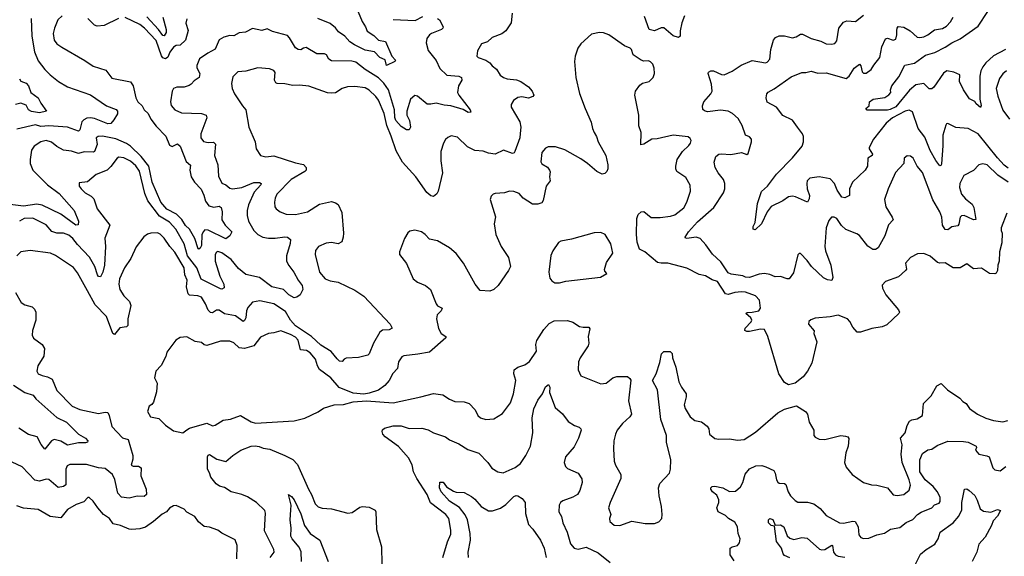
# Model space of a CAD drawing. Extents: x 1690054 to 1842981, y 782881 to 914114.
# Tile 667 of 693: x 1813957 to 1821306, y 900434 to 904437. Entities that reach past the tile are written whole.
import ezdxf

# ---------------------------------------------------------------- set-up
doc = ezdxf.new("R2010")
doc.units = 0

msp = doc.modelspace()

# ---------------------------------------------------------------- linework, layer by layer
at = {"layer": '0CON10XD'}
for points in [[(1814042.1, 904445), (1814048.9, 904315), (1814067.3, 904197.3), (1814095, 904130.8), (1814145, 904065.8), (1814185, 904025.6), (1814247.3, 903977.3), (1814315, 903937.5), (1814486.7, 903876.7), (1814605.7, 903795), (1814676.6, 903766.6), (1814686.3, 903755), (1814686.2, 903735), (1814660.5, 903689.5), (1814636.5, 903663.5), (1814615, 903659.3), (1814515, 903700.3), (1814485, 903705.8), (1814457.4, 903702.6), (1814435, 903691.2), (1814420.4, 903675), (1814405.5, 903615), (1814395, 903605.7), (1814315, 903635.4), (1814175, 903644.7), (1814115, 903641.3), (1814075, 903652.2), (1813935, 903621.2)], [(1814275, 904466.9), (1814243.1, 904435), (1814216.5, 904375), (1814207.5, 904335), (1814215, 904284), (1814235, 904257.1), (1814271.1, 904231.1), (1814443.7, 904133.7), (1814505, 904089.4), (1814599.7, 904059.7), (1814645, 904000), (1814785, 903973.3), (1814804.3, 903944.3), (1814823.8, 903855), (1814840, 903825), (1814872.2, 903795), (1814886.9, 903765), (1814915, 903737.1), (1814936.2, 903695), (1814975, 903641.8), (1815047.7, 903567.7), (1815075, 903500), (1815095, 903490), (1815135, 903510), (1815155, 903494.3), (1815200.3, 903380.3), (1815233.2, 903353.2), (1815226.2, 903315), (1815236.1, 903265), (1815262.5, 903225), (1815312, 903172), (1815332.6, 903127.4), (1815342.8, 903082.8), (1815369.4, 903049.4), (1815405, 903038.2), (1815445, 903045.3), (1815461.1, 903035), (1815469.1, 903005), (1815465.6, 902945), (1815490, 902905), (1815539.6, 902855), (1815526.1, 902825), (1815495, 902801.6), (1815365, 902868), (1815340, 902870), (1815325.3, 902854.7), (1815317.6, 902832.4), (1815315, 902753.8), (1815305, 902732.5), (1815295, 902726), (1815288.8, 902728.8), (1815265.2, 902805.2), (1815225.4, 902875), (1815195, 902902.8), (1815166.3, 902946.3), (1815126.9, 902986.9), (1815055, 903024.2), (1815011.7, 903075), (1814945.8, 903225), (1814921.5, 903345), (1814865, 903417.7)], [(1817632.5, 904485), (1817624.2, 904415), (1817585.5, 904354.5), (1817555, 904332.5), (1817482.5, 904305), (1817447.9, 904272.1), (1817403.5, 904256.5), (1817373.3, 904205), (1817370, 904165), (1817380, 904155), (1817436.5, 904136.5), (1817465, 904115.8), (1817482.7, 904092.7), (1817515, 904068.1), (1817544.1, 904024.1), (1817569.2, 904005), (1817595, 903995.4), (1817665, 903987.5), (1817698, 903975), (1817755.3, 903935.3), (1817781.4, 903905), (1817793.3, 903875), (1817787.5, 903865), (1817755, 903852), (1817705, 903862.2), (1817675, 903856.5), (1817642.5, 903835), (1817625.6, 903805), (1817625.7, 903785), (1817689.6, 903675), (1817697.1, 903635), (1817692.8, 903587.2), (1817689.1, 903555), (1817652.5, 903455), (1817646.7, 903443.3), (1817635, 903440), (1817567.1, 903462.9), (1817505, 903434.6), (1817455, 903440.5), (1817415, 903455.4), (1817355, 903460.8), (1817298.6, 903488.6), (1817225, 903562), (1817178.3, 903571.7), (1817152.1, 903557.9), (1817135, 903543.3), (1817120, 903515), (1817100.8, 903455), (1817099.2, 903385), (1817111.9, 903295), (1817081.2, 903158.8), (1817071.2, 903138.8), (1817045, 903119.2), (1817025, 903123.3), (1816995, 903147.9), (1816913.8, 903265), (1816813.5, 903375), (1816767.9, 903457.9), (1816729, 903569), (1816697.7, 903647.7), (1816677.8, 903737.8), (1816635.7, 903835.7), (1816615, 903864.4), (1816565, 903911.4), (1816535, 903927.8), (1816458.3, 903938.3), (1816403.9, 903936.1), (1816363.8, 903925), (1816315, 903891.9), (1816285, 903888.1), (1816255, 903892.2), (1816115, 903940.6), (1816045, 903948.5), (1815995, 903947.1), (1815935, 903959.5), (1815880, 903960), (1815870, 903965), (1815858.8, 903985), (1815863, 904043), (1815855, 904057.5), (1815820.8, 904070.8), (1815735, 904077.8), (1815645, 904052), (1815585, 904048), (1815548.3, 904011.7), (1815537.7, 903962.3), (1815543, 903923), (1815560.8, 903885), (1815619.2, 903795), (1815644, 903765), (1815668, 903635), (1815713.8, 903525), (1815722.7, 903472.7), (1815753.3, 903425), (1815793.1, 903413.1), (1815855, 903420.8), (1816015, 903370), (1816075, 903357.5), (1816095.8, 903335.8), (1816094.1, 903315.9), (1816086.2, 903305), (1815983.1, 903245), (1815875.6, 903135), (1815863.3, 903105), (1815859.4, 903075), (1815861.5, 903041.5), (1815872, 903025), (1815901.2, 903005), (1815945, 902987.5), (1816015, 902983.9), (1816105, 903004.7), (1816195, 903062.2), (1816285, 903080.8), (1816315, 903072), (1816335, 903058.8), (1816362, 902998), (1816373.3, 902845), (1816372.5, 902815), (1816360.5, 902779.5), (1816335, 902764), (1816285, 902775.8), (1816245, 902770), (1816186.7, 902745), (1816164.2, 902715.8), (1816162, 902685), (1816194.4, 902555), (1816236, 902505), (1816275, 902488.5), (1816335, 902478.1), (1816459.1, 902419.1), (1816525, 902373.5), (1816723.3, 902165), (1816736.2, 902135), (1816715.5, 902124.5), (1816665, 902120.5), (1816645, 902105.8), (1816596.9, 902025), (1816566, 901945), (1816555, 901934.2), (1816485, 901917.9), (1816395, 901911.9), (1816378.8, 901905), (1816363.3, 901886.7), (1816345, 901890.8), (1816326.9, 901906.9), (1816282.6, 901962.6), (1816205, 902009.4), (1816135, 902074.6), (1816015, 902153.7), (1815979.2, 902195), (1815940, 902260), (1815855, 902316.9), (1815748.7, 902338.7), (1815695, 902328.9), (1815659.2, 902290.8), (1815649.6, 902265), (1815645, 902214), (1815635, 902192.2), (1815625, 902185.6), (1815567.6, 902227.6), (1815485, 902243.2), (1815445, 902269.2), (1815425, 902269.2), (1815395, 902250.8), (1815382, 902252), (1815365, 902269.4), (1815345, 902318.1), (1815315, 902366.7), (1815287.8, 902377.8), (1815225, 902382.7), (1815215, 902393.3), (1815201.9, 902445), (1815206.5, 902495), (1815190.6, 902535), (1815184.5, 902585.5), (1815115, 902702.2), (1815077.3, 902745), (1815035, 902808.1), (1815005, 902836.9), (1814985, 902846.9), (1814935, 902845.6), (1814911.7, 902838.3), (1814883.4, 902816.6), (1814827.6, 902742.4), (1814785.6, 902655), (1814738.5, 902585), (1814702.7, 902505), (1814696.6, 902465), (1814704.3, 902424.3), (1814735, 902376.7), (1814775.7, 902335), (1814785.6, 902305), (1814765.5, 902205.5), (1814763.8, 902155), (1814754.1, 902145.9), (1814705, 902138.6), (1814665, 902090), (1814652.9, 902095), (1814603.9, 902223.9), (1814520.3, 902310.3), (1814462.3, 902415)], [(1814695, 904446.7), (1814587.1, 904392.9), (1814535, 904387.9), (1814515, 904395.6), (1814465, 904445.4)], [(1815203.9, 904443.9), (1815198.3, 904411.7), (1815214.3, 904355.7), (1815194.5, 904285), (1815155, 904247.1), (1815125, 904245.6), (1815105, 904233.5), (1815078.2, 904195), (1815062.6, 904157.4), (1815045, 904145.5), (1815025, 904153.8), (1815015, 904167.8), (1814975, 904280.9), (1814887.5, 904375), (1814855, 904401.4), (1814745, 904454.6)], [(1815024.7, 904455), (1815051.6, 904365), (1815049.3, 904340.7), (1815035, 904317.3), (1815025, 904319.7), (1814992.8, 904365), (1814905, 904459.3)], [(1817075, 904445.4), (1817090, 904435), (1817118.8, 904385), (1817116.2, 904375), (1817105, 904363.3), (1817031.2, 904335), (1817015.6, 904324.4), (1816995, 904296.7), (1816991.4, 904265), (1817006.4, 904206.4), (1817065, 904132.9), (1817092.9, 904072.9), (1817145, 904023.3), (1817235.4, 904015.4), (1817254, 904005), (1817256, 903985), (1817233.1, 903945), (1817225.6, 903895), (1817234.4, 903875), (1817318.9, 903765), (1817323.6, 903746.4), (1817305, 903745.7), (1817266.7, 903766.7), (1817175, 903795.5), (1817125, 903798.9), (1817065, 903815.5), (1817025, 903806.4), (1816998.2, 903808.2), (1816925, 903867.1), (1816905, 903872), (1816875, 903843.3), (1816846.8, 903755), (1816845.5, 903725), (1816865.5, 903685), (1816874, 903635), (1816865, 903616.7), (1816845, 903616.2), (1816805, 903640), (1816765, 903684.4), (1816757.2, 903707.2), (1816755.2, 903765), (1816740.7, 903815), (1816710, 903915), (1816675, 903964), (1816633.9, 904003.9), (1816534.6, 904064.6), (1816465, 904120.4), (1816435, 904128.5), (1816285, 904130), (1816265, 904143.8), (1816246, 904175), (1816232.9, 904182.9), (1816175, 904181.9), (1816095, 904229.2), (1816075, 904225.8), (1816055, 904212.5), (1816035, 904214.4), (1816015, 904227.1), (1815971.5, 904301.5), (1815955, 904319.6), (1815845, 904350), (1815805, 904369.4), (1815765, 904357.1), (1815695, 904371.4), (1815642.5, 904345), (1815595, 904338.6), (1815555, 904318), (1815525, 904320), (1815482, 904308), (1815445, 904286.7), (1815415, 904218), (1815362.2, 904187.8), (1815300, 904145), (1815278.6, 904095), (1815279.1, 904079.1), (1815300.6, 904035), (1815295.8, 904005), (1815258.3, 903981.7), (1815238.1, 903955), (1815223.1, 903946.9), (1815185, 903934.4), (1815130, 903935), (1815105, 903923.3), (1815095.8, 903905), (1815083.3, 903825), (1815088.3, 903798.3), (1815115, 903764.2), (1815165, 903742.2), (1815315, 903737.3), (1815348.6, 903725), (1815353.5, 903705), (1815310, 903585), (1815308.1, 903555), (1815328.8, 903528.8), (1815365, 903521.2), (1815404.2, 903524.2), (1815419.4, 903509.4), (1815411.1, 903425), (1815435.6, 903355), (1815440.9, 903270.9), (1815465, 903218), (1815495, 903206.2), (1815525, 903179.4), (1815545, 903175.5), (1815615, 903186.2), (1815705, 903222.3), (1815746.7, 903223.3)], [(1816484.3, 904495), (1816513.3, 904423.3), (1816538.9, 904385), (1816551.7, 904351.7), (1816599.4, 904319.4), (1816635.5, 904285.5), (1816688, 904275), (1816735.8, 904165), (1816762.5, 904135), (1816757.5, 904125), (1816695, 904096), (1816685, 904137.5), (1816644.5, 904155), (1816605, 904197.3), (1816535, 904208.8), (1816455, 904249), (1816421, 904271), (1816383.6, 904313.6), (1816336.7, 904346.8), (1816315, 904375.6), (1816275, 904409.5), (1816181.2, 904445)], [(1816745, 904439.1), (1816908.3, 904431.7), (1816965, 904461.5)], [(1818920, 904465), (1818898.1, 904415), (1818886, 904355), (1818886.4, 904313.6), (1818875, 904303.3), (1818835, 904318), (1818765, 904377.5), (1818745, 904376.5), (1818695, 904354.4), (1818654.5, 904364.5), (1818621.1, 904461.1)], [(1821032.5, 902965), (1821005, 902975.5), (1820985.6, 902974.4), (1820975.6, 902964.4), (1820967.3, 902912.7), (1820959.5, 902900.5), (1820915, 902893.1), (1820885, 902870), (1820865, 902872), (1820844.7, 902904.7), (1820838.2, 902965), (1820825.3, 903005), (1820772.8, 903092.8), (1820695, 903298), (1820655.7, 903345.7), (1820625, 903403.3), (1820605, 903418.8), (1820579.5, 903420.5), (1820558.8, 903405), (1820555.6, 903364.4), (1820493.9, 903296.1), (1820440, 903175), (1820412.5, 903095), (1820420.3, 903040.3), (1820468.6, 902965), (1820475.6, 902944.4), (1820442.1, 902907.9), (1820413.3, 902825), (1820364, 902736), (1820345, 902723), (1820325, 902722.4), (1820287.1, 902747.1), (1820225, 902826.5), (1820205, 902840.4), (1820121.7, 902871.7), (1820091.5, 902901.5), (1820055, 902954.4), (1820035, 902964.3), (1820015.8, 902964.2), (1819995, 902940), (1819976.9, 902885), (1819966.9, 902745), (1819972, 902712), (1820011.4, 902605), (1820025.9, 902514.1), (1820017.3, 902492.7), (1819985, 902495.6), (1819955, 902511.9), (1819865.9, 902595.9), (1819835, 902640.8), (1819785, 902693.3), (1819775, 902693.3), (1819765, 902682.5), (1819731.5, 902548.5), (1819700, 902505), (1819685, 902503.3), (1819635, 902520.8), (1819595, 902519.2), (1819556.3, 902536.3), (1819515, 902542.9), (1819475, 902538.2), (1819405, 902514.3), (1819375, 902515.8), (1819355.2, 902525.2), (1819268, 902538), (1819245, 902549.2), (1819190, 902630), (1819128.3, 902688.3), (1819078.1, 902758.1), (1819035, 902804.3), (1819005, 902814.4), (1818935.9, 902805.9), (1818926.7, 902806.7), (1818923.8, 902813.8), (1818947.5, 902855), (1819015, 902928.5), (1819138.1, 903035), (1819210.6, 903145), (1819219.4, 903175), (1819220.6, 903215), (1819209.4, 903245), (1819170, 903295), (1819148.9, 903335), (1819141.4, 903375), (1819152.7, 903417.3), (1819175, 903433.8), (1819192.9, 903437.1), (1819265, 903432.5), (1819345, 903446.2), (1819385, 903432.5), (1819395, 903440), (1819420, 903525), (1819420, 903545), (1819404.1, 903564.1), (1819375, 903576.7), (1819348.9, 903648.9), (1819319.9, 903699.9), (1819277.2, 903737.2), (1819245, 903754.1), (1819188, 903762), (1819090.9, 903750.9), (1819067, 903757), (1819056.8, 903766.8), (1819052.2, 903795), (1819064.3, 903825), (1819115.6, 903885), (1819125.6, 903905), (1819119.2, 903955), (1819094.3, 904035), (1819098, 904045), (1819115, 904055.7), (1819135, 904056.9), (1819195, 904027.3), (1819215, 904025.6), (1819275, 904052.5), (1819341.9, 904098.1), (1819425, 904131.9), (1819523.8, 904116.2), (1819535, 904120), (1819555, 904142.5), (1819563.1, 904215), (1819582.9, 904285), (1819598.8, 904305), (1819625, 904317.1), (1819664.3, 904315.7), (1819725, 904300.8), (1819751.7, 904308.3), (1819785, 904328), (1819798.8, 904328.8), (1819865, 904298), (1819935.8, 904275.8), (1819976.4, 904256.4), (1820015, 904254), (1820040.7, 904259.3), (1820055, 904280), (1820071.5, 904375), (1820105, 904418.6), (1820130.3, 904429.7), (1820195, 904424.2), (1820255, 904472.2)], [(1821313.6, 904215), (1821225, 904167.1), (1821168.7, 904115), (1821145.6, 904084.4), (1821131.6, 904055), (1821123.4, 904015), (1821122, 903845), (1821132.5, 903797.5), (1821127.5, 903782.5), (1821095, 903810), (1821085.7, 903825.7), (1821045, 903847.1), (1821000, 903915), (1820972, 903975), (1820973.8, 904025), (1820930, 904045), (1820875.5, 904055.5), (1820850.6, 904039.4), (1820780, 903935), (1820765, 903922.5), (1820745, 903921.2), (1820705, 903962), (1820645, 903950.6), (1820598.7, 903911.3), (1820495, 903786), (1820453, 903767), (1820435, 903762.3), (1820282.7, 903762.7), (1820272.5, 903775), (1820297.5, 903795), (1820300, 903825), (1820327.5, 903845), (1820415, 903857.5), (1820445, 903876.2), (1820458, 903895), (1820455.8, 903915), (1820465.6, 903945), (1820519.4, 904010.6), (1820562.9, 904097.1), (1820635, 904113.4), (1820718.4, 904171.6), (1820787.9, 904192.1), (1820865, 904231.1), (1820915, 904264.6), (1820975, 904293.2), (1821110.3, 904389.7), (1821182.8, 904497.2)], [(1820502.8, 904357.2), (1820505.5, 904374.5), (1820514.6, 904385.4), (1820555, 904382.5), (1820603.3, 904355), (1820655, 904308.1), (1820675, 904303.6), (1820705, 904310.4), (1820735, 904323.8), (1820785, 904362.3), (1820845, 904370.8), (1820875, 904389.2), (1820905, 904422), (1820924.2, 904455)], [(1818665, 904124), (1818650.8, 904130.8), (1818615, 904128.9), (1818595, 904135.6), (1818535.8, 904175), (1818524.2, 904214.2), (1818513.3, 904225), (1818471.8, 904241.8), (1818355, 904323.8), (1818315, 904340), (1818285, 904341.2), (1818225, 904330), (1818145, 904257.5), (1818123.3, 904225), (1818103.3, 904165), (1818098, 904125), (1818107.5, 904005), (1818135.6, 903885.6), (1818176.7, 903775), (1818223.2, 903673.2), (1818231.4, 903625), (1818244.2, 903595), (1818262.9, 903565), (1818274.3, 903525), (1818332.2, 903425), (1818345.6, 903355.6), (1818345.8, 903324.2), (1818338.8, 903305), (1818325, 903290), (1818305, 903284), (1818265, 903304.2), (1818193.8, 903363.8), (1818145, 903400), (1818025, 903465.7), (1817955, 903489.2), (1817901.2, 903488.8), (1817882.2, 903477.8), (1817854.4, 903445.6), (1817846.1, 903376.1), (1817853, 903363), (1817896.4, 903336.4), (1817912.5, 903315), (1817917.3, 903302.7), (1817912, 903265), (1817917.5, 903235), (1817885.4, 903194.6), (1817865, 903087.5), (1817855, 903072), (1817825, 903062), (1817785, 903060), (1817715.7, 903105.7), (1817685, 903140), (1817645, 903155.8), (1817612.3, 903157.7), (1817575, 903146.2), (1817505, 903140), (1817490, 903135), (1817475, 903120), (1817467.5, 903095), (1817507.7, 902967.7), (1817498, 902915), (1817511.4, 902835), (1817550.6, 902745), (1817605, 902663.3), (1817620.8, 902595), (1817604.2, 902565), (1817527.5, 902455), (1817495, 902424.3), (1817465, 902410.8), (1817395, 902416), (1817355.7, 902465), (1817270.6, 902620.6), (1817215, 902692.5), (1817165, 902735.8), (1817075, 902788), (1817015, 902798.8), (1816983.8, 902835), (1816955, 902853.8), (1816905, 902866.2), (1816869.3, 902860.7), (1816855, 902847.5), (1816830, 902805), (1816790.8, 902705), (1816791.2, 902685), (1816845, 902617.5), (1816895, 902503.3), (1816925, 902478.8), (1816985, 902453.3), (1817024.1, 902424.1), (1817065, 902317.5), (1817075, 902303.3), (1817110, 902285), (1817103.3, 902265), (1817072, 902235), (1817067.5, 902205), (1817083.4, 902133.4), (1817103.8, 902095), (1817136.7, 902075), (1817136.7, 902065), (1817015, 901958.1), (1816929.1, 901940.9), (1816825, 901930.8), (1816808.3, 901921.7), (1816784.3, 901885), (1816778.1, 901835), (1816743.1, 901796.9), (1816715, 901746), (1816681.7, 901708.3), (1816635, 901674), (1816565, 901650), (1816526.1, 901643.9), (1816445, 901650), (1816342.7, 901692.7), (1816280, 901765), (1816195, 901828.6), (1816179.1, 901855), (1816163.8, 901905), (1816125, 901951.8), (1816098.3, 901968.3), (1816052.1, 901975), (1816035, 902045.5), (1816015, 902068.7), (1815979.4, 902089.4), (1815905, 902115.5), (1815855, 902100), (1815813, 902097), (1815755, 902068), (1815705, 902003.3), (1815635, 901984.5), (1815595, 901990), (1815555, 902027.5), (1815525, 902040), (1815455, 902038.6), (1815355, 902005.7), (1815335, 902010.8), (1815315, 902028), (1815267.3, 902037.3), (1815205, 902072.5), (1815155, 902067.5), (1815123.6, 902046.4), (1815055, 901957.5), (1815046.7, 901925), (1815012.3, 901857.7), (1814973.3, 901815), (1814962.5, 901765), (1814983.8, 901725), (1814978.3, 901661.7), (1814956.7, 901585), (1814943, 901567), (1814922.5, 901555), (1814910, 901515), (1814934.6, 901474.6), (1814995, 901463.3), (1815045, 901411.2), (1815105, 901370), (1815175, 901355.8), (1815205, 901378.6), (1815225, 901389.4), (1815355, 901428), (1815395, 901408.1), (1815415, 901411.5), (1815475, 901450.6), (1815531.7, 901458.3), (1815605, 901484), (1815685, 901436.7), (1815717.7, 901427.7), (1816005.8, 901444.2), (1816085, 901463.8), (1816185, 901512), (1816225, 901539.2), (1816305, 901563.1), (1816375, 901565.6), (1816445, 901585.6), (1816545, 901594.5), (1816745, 901579.4), (1816950, 901625), (1817045, 901648.9), (1817115, 901638.1), (1817165, 901605.8), (1817205, 901589.2), (1817275, 901585.5), (1817312.9, 901572.9), (1817355.6, 901525.6), (1817375.7, 901485.7), (1817397, 901467), (1817435, 901455.8), (1817495, 901460), (1817559.5, 901500.5), (1817620.3, 901579.7), (1817641.9, 901645), (1817660, 901745), (1817644.4, 901795), (1817647.1, 901825), (1817675.3, 901844.7), (1817727.3, 901862.7), (1817762.2, 901887.8), (1817813.8, 901965), (1817810.4, 902015), (1817817.9, 902045), (1817869.1, 902125), (1817908.3, 902171.7), (1817945, 902190.5), (1818045, 902194), (1818085, 902180), (1818135, 902147.5), (1818162.3, 902142.3), (1818205, 902143.8), (1818212, 902132), (1818201.1, 902075), (1818204.3, 902025), (1818199.4, 902005), (1818140, 901915), (1818126.9, 901885), (1818125.7, 901825.7), (1818145, 901780), (1818295, 901721.2), (1818335, 901726.2), (1818384.5, 901765.5), (1818415, 901774.3), (1818494.4, 901774.4), (1818511.7, 901761.7), (1818517.3, 901747.3), (1818500, 901595), (1818524, 901495), (1818512, 901475), (1818455, 901423.8), (1818416, 901375), (1818402.9, 901345), (1818392.5, 901295), (1818388, 901235), (1818394.2, 901145), (1818404.2, 901115), (1818442.9, 901045), (1818444.3, 901015), (1818364, 900835), (1818352.5, 900795), (1818369.2, 900745), (1818360, 900715), (1818362, 900695), (1818395, 900666), (1818435, 900664.2)], [(1821335, 903329.6), (1821305, 903352.3), (1821255, 903406.4), (1821110.8, 903585), (1821035, 903624.4), (1820945, 903634.2), (1820885, 903662), (1820875, 903660), (1820869.4, 903650.6), (1820847.7, 903575), (1820846.8, 903495), (1820837.3, 903362.7), (1820835, 903352.5), (1820825, 903347.5), (1820795, 903386), (1820751.6, 903461.6), (1820712.1, 903562.1), (1820663.4, 903625), (1820620, 903750), (1820595, 903761.1), (1820565, 903756), (1820471.1, 903705), (1820424.4, 903665), (1820329.5, 903545), (1820298, 903485), (1820298, 903475), (1820321.2, 903435), (1820318.8, 903425), (1820286.2, 903405), (1820283.5, 903345), (1820266, 903314), (1820173.6, 903226.4), (1820150.4, 903175), (1820150.6, 903125), (1820115, 903108.2), (1820093.4, 903113.4), (1820058.5, 903165), (1820038.5, 903215), (1820005, 903249.1), (1819925, 903263.8), (1819854.2, 903255), (1819835.5, 903235), (1819830.8, 903215), (1819833.5, 903176.5), (1819851.8, 903125), (1819849.1, 903100.9), (1819836.7, 903075), (1819747, 903117), (1819725, 903121.1), (1819695, 903115.6), (1819652.9, 903087.1), (1819565, 903043.1), (1819536.7, 903005), (1819493.8, 902915), (1819445, 902868.8), (1819431.2, 902875), (1819430.8, 902895), (1819445.8, 902925), (1819462.9, 903065), (1819494, 903155), (1819538.8, 903195), (1819605.7, 903284.3), (1819723.7, 903406.3), (1819796.2, 903493.8), (1819807, 903527), (1819806.9, 903565), (1819800.6, 903585), (1819762.1, 903635), (1819725, 903686.9), (1819652.4, 903722.4), (1819604.3, 903784.3), (1819535, 903823.1), (1819527.2, 903855), (1819533.2, 903885), (1819542.5, 903897.5), (1819588.9, 903921.1), (1819715, 904011.2), (1819795, 904044), (1819825, 904043.3), (1819865, 904052.9), (1819915, 904038.6), (1819975, 904041.9), (1820125, 903998.9), (1820148.8, 904015), (1820185, 904075.6), (1820225, 904106), (1820234.2, 904094.2), (1820245, 904048.8), (1820255, 904038), (1820275, 904039.2), (1820312.5, 904065), (1820331.1, 904098.9), (1820375.4, 904155), (1820390.8, 904235), (1820420, 904295), (1820435, 904298.9), (1820475.6, 904284.4), (1820495, 904292), (1820503.5, 904325), (1820502.8, 904357.2)], [(1821325.6, 902994.4), (1821282.5, 902885), (1821281.2, 902865), (1821290, 902845), (1821287.3, 902772.7), (1821269.2, 902705), (1821267.1, 902635), (1821257.1, 902605), (1821255.8, 902565), (1821245, 902546.7), (1821235, 902542), (1821195, 902544.4), (1821135, 902584.4), (1821075, 902579.4), (1821025, 902616.2), (1820975, 902586), (1820925, 902586), (1820865, 902622.9), (1820825, 902620.5), (1820806.2, 902626.2), (1820752.1, 902672.1), (1820705, 902691.9), (1820658.8, 902691.2), (1820605, 902664), (1820567.9, 902622.1), (1820575.7, 902575), (1820569.2, 902565), (1820515, 902520), (1820420, 902485), (1820393.6, 902456.4), (1820396.7, 902435), (1820421.2, 902385), (1820515, 902273.8), (1820524.2, 902255), (1820519.2, 902245), (1820428.3, 902161.7), (1820395, 902146), (1820316, 902134), (1820232.5, 902105), (1820206.9, 902106.9), (1820174.4, 902144.4), (1820153.8, 902185), (1820135.7, 902205.7), (1820065, 902234), (1820005, 902220), (1819895, 902210), (1819861.2, 902198.8), (1819846.7, 902185), (1819843.3, 902165), (1819887, 902117), (1819883.3, 902095), (1819905.8, 902035), (1819870, 901875), (1819837.5, 901815), (1819805, 901772.5), (1819745, 901725.7), (1819695, 901714.2), (1819665, 901730), (1819623.1, 901795), (1819540, 902075), (1819516.7, 902125), (1819485, 902128.6), (1819405, 902112), (1819385, 902111.2), (1819369.3, 902119.3), (1819371.2, 902135), (1819416.2, 902183.8), (1819420.6, 902195), (1819413.6, 902213.6), (1819377.5, 902245), (1819387, 902253), (1819425, 902254.2), (1819474.2, 902265.8), (1819485.6, 902284.4), (1819479.2, 902345), (1819447.9, 902377.9), (1819375, 902403.5), (1819345, 902407.2), (1819295, 902402), (1819245, 902386.6), (1819225, 902391.1), (1819165, 902483.3), (1819125, 902495.5), (1819075, 902525.5), (1819027.4, 902537.4), (1818935, 902582.5), (1818795, 902620), (1818745, 902620), (1818717, 902627), (1818622, 902705), (1818582, 902725), (1818565, 902777.5), (1818560, 902835), (1818564, 902955), (1818573.3, 902985), (1818595, 903003.3), (1818615, 903005.8), (1818671.2, 902961.2), (1818737.3, 902962.7), (1818815, 902972.3), (1818847.4, 902982.6), (1818915, 903034.2), (1818937.1, 903075), (1818962.7, 903157.3), (1818962.3, 903202.3), (1818929.5, 903259.5), (1818862, 903305), (1818853.4, 903323.4), (1818853.3, 903345), (1818864.5, 903395), (1818905, 903454.3), (1818952.4, 903497.6), (1818964.2, 903515), (1818968, 903535), (1818960.8, 903550.8), (1818945, 903563.8), (1818835, 903576.7), (1818715, 903547.5), (1818675, 903546.2), (1818615, 903508.8), (1818593.3, 903503.3), (1818595.9, 903595.9), (1818578.8, 903645), (1818578.8, 903725), (1818548.8, 903875), (1818553.8, 903905), (1818585, 903950), (1818605, 903963.3), (1818655, 903976.7), (1818685.8, 904005), (1818694.3, 904035), (1818692.9, 904075), (1818682, 904105), (1818665, 904124)], [(1821321.2, 904055), (1821295, 904034), (1821270.9, 903999.1), (1821245.5, 903925), (1821256.2, 903866.2), (1821295, 903761.2), (1821344, 903695)], [(1813954.8, 903994.8), (1813965, 903978.9), (1814005, 903962.9), (1814023.7, 903945), (1814039.5, 903895), (1814094.1, 903854.1), (1814114.2, 903814.2), (1814156.2, 903755), (1814105, 903741.3), (1814045, 903752.2), (1814022.9, 903765), (1814005, 903800), (1813964.5, 903815.5), (1813925, 903805.5)], [(1814865, 903417.7), (1814785, 903493.9), (1814755, 903513), (1814675, 903548.3), (1814575, 903569.2), (1814543, 903567), (1814528.6, 903555), (1814534.6, 903505), (1814516.6, 903455), (1814505, 903448), (1814438.9, 903451.1), (1814395, 903437.8), (1814345, 903457.1), (1814285, 903463.2), (1814235, 903490.4), (1814195, 903523.6), (1814155.3, 903535.3), (1814114, 903525), (1814065.5, 903494.5), (1814045.5, 903464.5), (1814034.4, 903395), (1814035.8, 903364.2), (1814054.3, 903315), (1814165, 903205.5), (1814251.3, 903141.3), (1814363.6, 903015), (1814395.5, 902935), (1814393.6, 902906.4), (1814375, 902903.5), (1814265, 902986.8), (1814124.8, 903054.8), (1814085, 903060), (1813985, 903046.7), (1813885, 903057.5)], [(1815746.7, 903223.3), (1815760, 903215), (1815755.8, 903205), (1815708.3, 903151.7), (1815664.5, 903055), (1815654.6, 903015), (1815654.6, 902975.4), (1815665, 902934.2), (1815705, 902864.5), (1815735.7, 902835), (1815771.2, 902815), (1815815, 902806.5), (1815865, 902806.7), (1815937, 902817), (1815955, 902814), (1815977.9, 902797.9), (1815977, 902767), (1815948.2, 902675), (1815949.1, 902635), (1815965, 902602.5), (1816002.7, 902555), (1816035.4, 902495), (1816065.5, 902455), (1816070.9, 902425), (1816050, 902385), (1816025, 902367.2), (1816005, 902362.1), (1815965.3, 902385.3), (1815925.2, 902425.2), (1815838.6, 902445), (1815746.7, 902515), (1815645, 902536), (1815590.9, 902580.9), (1815535, 902648.2), (1815465, 902699.2), (1815435, 902708.1), (1815425, 902704), (1815417.1, 902685), (1815416.4, 902635), (1815452.1, 902525), (1815481.2, 902465), (1815482.5, 902437.5), (1815465, 902428), (1815455, 902430), (1815311.4, 902501.4), (1815280.3, 902585), (1815208.5, 902675), (1815185.7, 902765.7), (1815122.6, 902875), (1815075, 902926.4), (1815000.9, 902970.9), (1814914, 903085), (1814891.5, 903141.5), (1814852.5, 903307.5), (1814825, 903346.4), (1814785, 903381.2), (1814735, 903406.5), (1814698.3, 903411.7), (1814683.8, 903405), (1814638.6, 903341.4), (1814610, 903315), (1814528.8, 903281.2), (1814462.5, 903227.5), (1814400.8, 903219.2), (1814402, 903195), (1814416.2, 903175), (1814446.7, 903145), (1814490.7, 903120.7), (1814511.7, 903101.7), (1814535.5, 903025), (1814630, 902905), (1814592.3, 902807.7), (1814597.9, 902745), (1814590, 902605), (1814577.4, 902552.6), (1814561.4, 902518.6), (1814545, 902521.4), (1814536.7, 902535), (1814516.8, 902595), (1814479.3, 902665), (1814389.8, 902759.8), (1814355, 902803.9), (1814325, 902830.6), (1814285, 902844.2), (1814235, 902843.7), (1814196.5, 902856.5), (1814155.9, 902905.9), (1814055, 902956.6), (1813990.8, 902955), (1813955, 902935.3)], [(1821335, 903226.1), (1821258.5, 903278.5), (1821178, 903355), (1821145, 903362.9), (1821116.7, 903355), (1821076.8, 903313.2), (1821004.6, 903275.4), (1820973.6, 903215), (1820970.9, 903185), (1820985.6, 903135), (1821015, 903100.5), (1821065, 903060), (1821078.8, 903035), (1821092.3, 902947.7), (1821075.7, 902944.3), (1821032.5, 902965)], [(1817985, 902474.2), (1818033, 902487), (1818292.7, 902517.3), (1818340, 902545), (1818325, 902560), (1818322.5, 902572.5), (1818335.7, 902625), (1818382.9, 902695), (1818368, 902765), (1818326.7, 902835), (1818295, 902848.8), (1818245, 902846), (1818075, 902800.8), (1817995, 902785.7), (1817978.8, 902775), (1817935, 902713.3), (1817921.7, 902678.3), (1817907.5, 902555), (1817915, 902510), (1817928.3, 902488.3), (1817950, 902475), (1817985, 902474.2)], [(1814462.3, 902415), (1814388.3, 902548.3), (1814359.1, 902589.1), (1814225, 902677.8), (1814186.7, 902695), (1814035, 902715.8), (1813965, 902706.2), (1813935, 902676.7)], [(1813925, 902402), (1813968.3, 902328.3), (1813995, 902309.4), (1814049.2, 902295), (1814067.4, 902277.4), (1814076.9, 902255), (1814077.1, 902195), (1814052.4, 902117.6), (1814050.6, 902085), (1814060.3, 902060.3), (1814124.4, 902014.4), (1814142.5, 901985), (1814136.2, 901926.2), (1814092.5, 901855), (1814085.9, 901815.9), (1814095.7, 901795.7), (1814123.8, 901783.8), (1814165, 901774), (1814198.8, 901755), (1814235, 901670), (1814349.2, 901555), (1814405, 901528.2), (1814545, 901500), (1814595, 901510), (1814615, 901505.8), (1814625.4, 901485.4), (1814645, 901402), (1814725, 901318.6), (1814766.7, 901305), (1814801.5, 901185), (1814802.4, 901157.6), (1814788.8, 901115), (1814805, 901105.8), (1814845, 901105.6), (1814863.4, 901093.4), (1814861.5, 901035), (1814901.8, 900935), (1814903.1, 900895), (1814885, 900880), (1814835, 900883.8), (1814775, 900867.5), (1814716.1, 900876.1), (1814690.8, 900905), (1814668.2, 901008.2), (1814649.2, 901045), (1814595, 901089.7), (1814545, 901093.2), (1814455, 901120.2), (1814331.9, 901118.1), (1814311.1, 901108.9), (1814300.5, 901085), (1814302.7, 900967.3), (1814283.3, 900955), (1814245, 900948.1), (1814175, 901007.7), (1814155, 901010), (1814105, 900994.5), (1814071.2, 901001.2), (1813975, 901101.5), (1813862.5, 901155)], [(1818435, 900664.2), (1818525, 900696), (1818625, 900680), (1818695, 900680), (1818728.3, 900691.7), (1818750, 900715), (1818753.3, 900745), (1818746.7, 900805), (1818728.6, 900885), (1818724.2, 900945.8), (1818733.9, 900976.1), (1818805.9, 901054.1), (1818813.8, 901085), (1818815.8, 901155), (1818784.3, 901285), (1818785.6, 901335), (1818743.1, 901455), (1818718, 901675), (1818680, 901745), (1818707.5, 901795), (1818735, 901880), (1818746.7, 901945), (1818765, 901962.5), (1818813, 901963), (1818826.1, 901946.1), (1818828.8, 901915), (1818854.1, 901844.1), (1818877.1, 901735), (1818895.6, 901695.6), (1818932, 901645), (1818932.5, 901625), (1818915.8, 901565), (1818925, 901536.7), (1818962, 901475), (1818995, 901446), (1819045, 901436.2), (1819088, 901405), (1819101.4, 901385), (1819106, 901345), (1819145, 901313.3), (1819175, 901308), (1819255, 901311.4), (1819315, 901299.5), (1819365, 901305.8), (1819448.8, 901361.2), (1819615.6, 901504.4), (1819665, 901532.5), (1819755, 901556), (1819822.5, 901515), (1819836.7, 901495), (1819848.8, 901435), (1819883.8, 901375), (1819883.8, 901335), (1819895, 901322.5), (1819925, 901308.8), (1819965, 901305.8), (1820085, 901334.2), (1820121.2, 901331.2), (1820136.7, 901325), (1820144.1, 901314.1), (1820140, 901255), (1820122.5, 901205), (1820112.5, 901135), (1820125, 901100), (1820170, 901045), (1820255, 900984), (1820315, 900966.2), (1820354.1, 900965.9), (1820433.3, 900945), (1820475, 900892), (1820505, 900886.9), (1820555, 900895.6), (1820595, 900927.5), (1820606.4, 900965), (1820596.2, 901005), (1820544, 901135), (1820536.1, 901195), (1820543.3, 901265), (1820530.6, 901315), (1820565.9, 901354.1), (1820579.6, 901410.4), (1820598.8, 901441.2), (1820615, 901452.2), (1820655, 901460), (1820696.2, 901485), (1820702.2, 901575), (1820759.9, 901630.1), (1820802.2, 901705), (1820835, 901722), (1820882, 901675), (1820973.4, 901613.4), (1820995, 901590), (1821020, 901575), (1821045, 901537.5), (1821105, 901494.4), (1821166.7, 901465), (1821225, 901446.9), (1821295, 901438), (1821332.3, 901447.7)], [(1813910.8, 901710.9), (1813995, 901655.5), (1814056.8, 901636.8), (1814078.7, 901608.7), (1814235, 901469.2), (1814305.6, 901435), (1814395, 901345.7), (1814448.6, 901315), (1814466, 901295), (1814462.5, 901285), (1814448.9, 901281.1), (1814395, 901279.5), (1814315, 901262.9), (1814265, 901294.2), (1814215, 901305.6), (1814194, 901296), (1814145, 901233.8), (1814117.7, 901267.7), (1814088.8, 901325), (1814021.8, 901341.8), (1813950.9, 901390.9)], [(1817115.8, 900425.8), (1817149.1, 900540.9), (1817175, 900600), (1817175, 900630), (1817158.8, 900715), (1817138.5, 900745), (1817023.8, 900833.8), (1816998.7, 900895), (1816920.4, 901015), (1816897.2, 901065), (1816886.5, 901116.5), (1816859.6, 901169.6), (1816785, 901252.2), (1816684.3, 901325), (1816667.5, 901345), (1816662.5, 901365), (1816665, 901377.5), (1816680.5, 901389.5), (1816745, 901407.8), (1816805, 901407.1), (1816865, 901387.5), (1816958.8, 901388.8), (1817005, 901378), (1817045.7, 901355.7), (1817135, 901324.3), (1817165, 901301.9), (1817235, 901273.5), (1817301.5, 901231.5), (1817385, 901202.5), (1817450.8, 901135), (1817482, 901092), (1817525, 901063.1), (1817565, 901057.1), (1817655, 901096.7), (1817695, 901126.9), (1817735.9, 901185), (1817769.2, 901255), (1817787.4, 901355), (1817781.9, 901468.1), (1817795, 901533.3), (1817825, 901598), (1817858.8, 901645), (1817881.7, 901698.3), (1817905, 901716.7), (1817914.2, 901695), (1817912, 901655), (1817954.6, 901544.6), (1818007.6, 901497.6), (1818049.5, 901439.5), (1818098.8, 901408.8), (1818133.6, 901396.4), (1818145.8, 901385.8), (1818148, 901375), (1818128.6, 901315), (1818095, 901250), (1818030, 901175), (1818021.9, 901135), (1818030, 901105), (1818045, 901089.2), (1818126.2, 901055), (1818153, 901013), (1818155.7, 900985), (1818136.7, 900925), (1818119.4, 900895), (1818085.8, 900874.2), (1818011.3, 900848.7), (1817993.1, 900835), (1817983.1, 900815), (1817980.6, 900765), (1818000.6, 900730.6), (1818010.5, 900685), (1818041.9, 900615), (1818068.3, 900528.3), (1818095, 900496), (1818125, 900488.6), (1818185, 900503.5), (1818275, 900459.1), (1818365, 900388)], [(1819525, 901101.9), (1819585, 901074), (1819595.6, 901055), (1819604.4, 901005), (1819615, 900986.7), (1819625, 900978.8), (1819665, 900976), (1819675, 900970), (1819693.1, 900915), (1819710, 900885), (1819745, 900849.2), (1819765, 900839.2), (1819837, 900837), (1819885, 900825.7), (1819930.6, 900790.6), (1819975, 900739.2), (1820076.7, 900685), (1820105, 900681.8), (1820175.7, 900695.7), (1820193.3, 900693.3), (1820215.6, 900655), (1820219.2, 900595), (1820233.8, 900575), (1820255, 900565.8), (1820295, 900569.2), (1820355, 900594.2), (1820412.1, 900607.9), (1820456.1, 900636.1), (1820525, 900650), (1820573.4, 900686.6), (1820621.7, 900708.3), (1820657.5, 900745), (1820685, 900763.6), (1820764.4, 900795.6), (1820785, 900817.5), (1820819.2, 900830.8), (1820827.5, 900842.5), (1820827.1, 900875), (1820805, 900918), (1820774.4, 900955), (1820716.2, 901005), (1820676.1, 901065), (1820675.7, 901154.3), (1820695, 901201.2), (1820735, 901227.5), (1820765.8, 901234.2), (1820805, 901260), (1820885, 901293.3), (1821000.7, 901290.7), (1821035, 901286), (1821095, 901256.2), (1821098.8, 901245), (1821091.2, 901225), (1821115, 901196), (1821175, 901184.3), (1821192.5, 901175), (1821220.6, 901095), (1821235, 901079.2), (1821275, 901072), (1821316.1, 901103.9)], [(1815827.1, 900425), (1815856.7, 900465), (1815854.5, 900485), (1815783.9, 900625), (1815792.7, 900755), (1815786.7, 900775), (1815725.8, 900835), (1815657.4, 900877.4), (1815616.2, 900895), (1815535, 900914.1), (1815486.8, 900946.8), (1815448.1, 900958.1), (1815424.7, 900974.7), (1815382.9, 901025), (1815375, 901057.5), (1815360, 901085), (1815360, 901175), (1815365, 901187.5), (1815375, 901192.5), (1815429.7, 901159.7), (1815495, 901142.5), (1815546.7, 901185), (1815608.8, 901225), (1815685, 901256.7), (1815715, 901259.4), (1815745, 901254.3), (1815775, 901240), (1815825, 901233.8), (1815936.7, 901185), (1815995.4, 901155.4), (1816029.5, 901119.5), (1816112.1, 900935), (1816136, 900896), (1816163.6, 900825), (1816185, 900802.5), (1816214.3, 900794.3), (1816285, 900789.5), (1816405, 900757.1), (1816437.9, 900762.1), (1816495, 900800), (1816515, 900805.7), (1816565, 900800.8), (1816609.1, 900779.1), (1816615.7, 900765), (1816620.6, 900635), (1816657.1, 900505), (1816660, 900375)], [(1819289.8, 900399.8), (1819258.6, 900445), (1819260, 900495), (1819274.2, 900505.8), (1819315, 900514.3), (1819329.4, 900535), (1819333.1, 900565), (1819320, 900605), (1819313.3, 900655), (1819295, 900690), (1819248, 900715), (1819225, 900739.2), (1819170, 900765), (1819160, 900795), (1819175.5, 900835), (1819175, 900856.2), (1819159.1, 900889.1), (1819127.5, 900915), (1819115.8, 900935), (1819115.8, 900945), (1819125.5, 900954.5), (1819145, 900956.8), (1819205, 900945.5), (1819255, 900916.7), (1819300.2, 900919.8), (1819337.8, 900952.2), (1819354.5, 900985), (1819372, 901048), (1819405, 901086), (1819450.5, 901109.5), (1819495, 901112.5), (1819525, 901101.9)], [(1817308, 900425), (1817303.8, 900465), (1817322.1, 900555), (1817318.9, 900605), (1817298.1, 900705), (1817282.5, 900742.5), (1817239.2, 900799.3), (1817166.2, 900845), (1817103.9, 900915), (1817089.2, 900945), (1817091.9, 900988.1), (1817117.4, 900987.4), (1817143.6, 900953.6), (1817195, 900918.9), (1817215, 900911.5), (1817275, 900910.6), (1817330.2, 900880.2), (1817355, 900860), (1817401.4, 900805), (1817455.9, 900774.1), (1817486.9, 900773.1), (1817545, 900793.8), (1817585, 900820), (1817645, 900879.6), (1817662.2, 900887.8), (1817675, 900885.7), (1817706.9, 900865), (1817730, 900835), (1817732.7, 900752.7), (1817755, 900672.5), (1817787.3, 900637.3), (1817842.9, 900555), (1817871.4, 900495), (1817886.2, 900425)], [(1820632.2, 900355), (1820680.8, 900449.2), (1820723.1, 900485), (1820787.7, 900525), (1820811.6, 900565), (1820827.5, 900615), (1820922.7, 900685), (1820967.2, 900732.8), (1820989.7, 900780.3), (1820989.4, 900835), (1821008.8, 900935), (1821025, 900936.4), (1821044.4, 900925), (1821085, 900887.5), (1821102.4, 900852.4), (1821125, 900787.5), (1821150.5, 900770.5), (1821205, 900763.5), (1821255, 900784.2), (1821276.2, 900775), (1821256, 900734), (1821222.4, 900697.6), (1821210.5, 900665), (1821162, 900578), (1821115.4, 900524.6), (1821099.5, 900465), (1821064.7, 900395)], [(1815530, 900575), (1815465, 900606.2), (1815435, 900628.8), (1815375, 900651.2), (1815335, 900656.2), (1815291.7, 900691.7), (1815265, 900731.2), (1815205, 900763.3), (1815185, 900786.7), (1815125, 900813.3), (1815105, 900810), (1815075, 900792.5), (1815053.8, 900766.2), (1815020.9, 900749.1), (1814956.8, 900693.2), (1814895, 900652.5), (1814855, 900640), (1814795, 900634.2), (1814775, 900637.1), (1814710, 900665), (1814655, 900676.9), (1814626.5, 900715), (1814583.8, 900745), (1814539.2, 900795), (1814505, 900845.8), (1814475, 900873.3), (1814465, 900872.5), (1814435, 900841.2), (1814378.3, 900821.7), (1814315, 900784), (1814265, 900721.1), (1814185, 900731.1), (1814095, 900782.9), (1813985, 900792.9), (1813935, 900810.8)], [(1816060.5, 900395), (1816056.9, 900466.9), (1816042.6, 900502.6), (1815990.6, 900565), (1815981.9, 900585), (1815983.3, 900645), (1815975.4, 900705), (1815982, 900782), (1815984.5, 900815), (1815963.3, 900895), (1815985, 900881.2), (1816005, 900856), (1816055, 900750), (1816083.1, 900663.1), (1816124.8, 900604.8), (1816196.7, 900555), (1816260, 900395)], [(1819705, 900423.8), (1819665, 900441.2), (1819655, 900452.5), (1819642.9, 900495), (1819605.7, 900545), (1819590, 900660), (1819565, 900663.3), (1819546.6, 900685), (1819544.5, 900705.5), (1819555, 900717.1), (1819578.2, 900708.2), (1819595, 900666.7), (1819635, 900669.5), (1819661.1, 900655), (1819685.8, 900585.8), (1819705, 900568.8), (1819735, 900558.4), (1819795, 900575.4), (1819835, 900570), (1819927, 900487), (1819945, 900482.1), (1819965, 900485.4), (1820017.2, 900517.2), (1820024.2, 900514.2), (1820030, 900465), (1820045, 900445.6), (1820066.7, 900435), (1820115, 900428.9)], [(1815578.9, 900415), (1815580, 900515), (1815565, 900556.7), (1815530, 900575)]]:
    msp.add_lwpolyline(points, dxfattribs=at)

doc.saveas('drawing.dxf')
